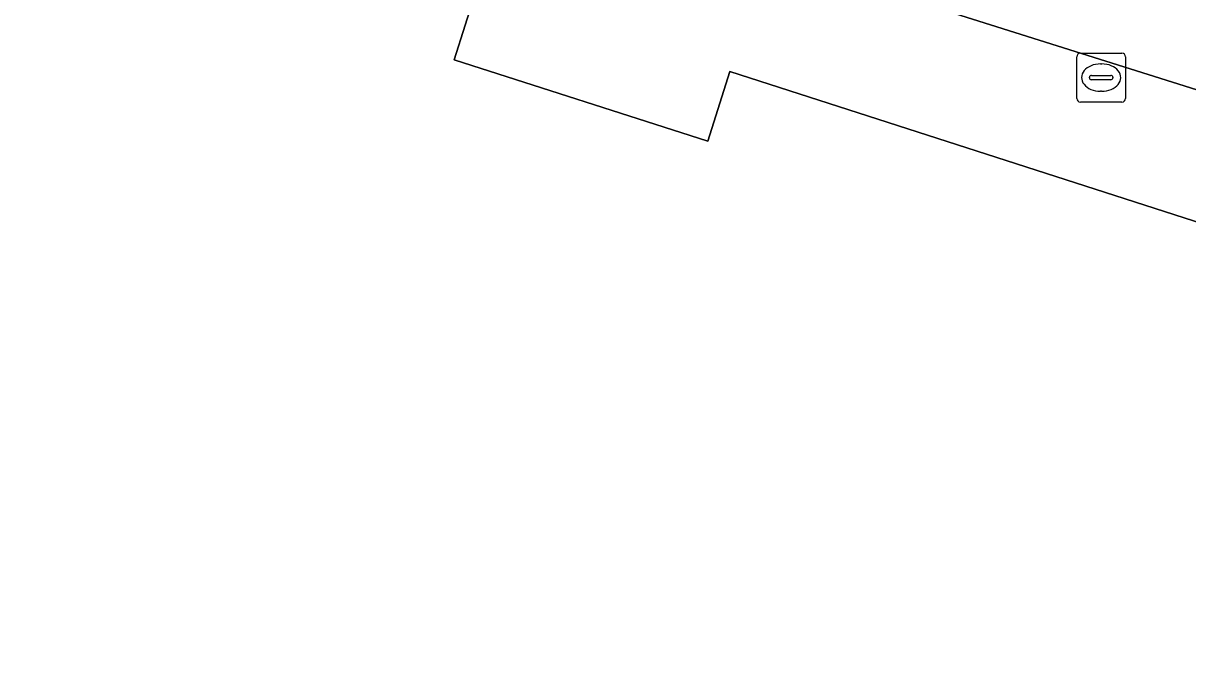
# Model space of a CAD drawing. Extents: x 160675 to 161153, y 383241 to 383714.
# Drawn here: x 160940.22 to 160964.06, y 383361.49 to 383374.62 of the extents above; entities that cross this region are included whole.
import ezdxf

# ---------------------------------------------------------------- set-up
doc = ezdxf.new("R2010")
doc.units = 0
for name, color, linetype in [('IMGEO_Brandkraan', 7, 'Continuous'), ('IMGEO_Groenvoorziening', 7, 'Continuous'), ('IMGEO_Pand', 7, 'Continuous'), ('IMGEO_Voetpad_open', 7, 'Continuous')]:
    doc.layers.add(name, color=color, linetype=linetype)

msp = doc.modelspace()

# ---------------------------------------------------------------- linework, layer by layer
at = {"layer": 'IMGEO_Brandkraan'}
for p, q in [((160961.788, 383373.079), (160961.788, 383373.931)), ((160961.863, 383374.005), (160962.715, 383374.005)), ((160962.789, 383373.931), (160962.789, 383373.079)), ((160962.276, 383373.785), (160962.301, 383373.785)), ((160962.047, 383373.499), (160962.047, 383373.511)), ((160962.485, 383373.462), (160962.087, 383373.462)), ((160962.09, 383373.548), (160962.488, 383373.548)), ((160962.531, 383373.511), (160962.531, 383373.499)), ((160962.299, 383373.225), (160962.274, 383373.225)), ((160962.715, 383373.005), (160961.863, 383373.005))]:
    msp.add_line(p, q, dxfattribs=at)
for points in [[(160961.788, 383373.079), (160961.788, 383373.931)], [(160961.863, 383374.005), (160962.715, 383374.005)], [(160962.789, 383373.931), (160962.789, 383373.079)], [(160962.715, 383373.005), (160961.863, 383373.005)]]:
    msp.add_lwpolyline(points, dxfattribs=at)
for centre, radius, start, end in [((160961.865, 383373.929), 0.0765, 91.552, 178.448), ((160961.865, 383373.929), 0.0765, 91.552, 178.448), ((160962.713, 383373.929), 0.0765, 1.552, 88.448), ((160962.713, 383373.929), 0.0765, 1.552, 88.448), ((160962.087, 383373.508), 0.0403, 85.8775, 175.7526), ((160962.084, 383373.498), 0.0366, 178.938, 274.7102), ((160962.488, 383373.505), 0.043, 264.8664, 352.4533), ((160962.492, 383373.51), 0.0386, 1.7309, 96.639), ((160961.865, 383373.081), 0.0765, 181.552, 268.448), ((160961.865, 383373.081), 0.0765, 181.552, 268.448), ((160962.713, 383373.081), 0.0765, 271.552, 358.448), ((160962.713, 383373.081), 0.0765, 271.552, 358.448)]:
    msp.add_arc(centre, radius, start, end, dxfattribs=at)
for centre, major_axis, ratio, start_param, end_param in [((160962.275, 383373.505), (-0.387, 0.002), 0.722429, 4.712389, 7.853982), ((160962.3, 383373.505), (-0.39, 0.002), 0.717154, 1.570796, 4.712389)]:
    msp.add_ellipse(centre, major_axis=major_axis, ratio=ratio, start_param=start_param, end_param=end_param, dxfattribs=at)
at = {"layer": 'IMGEO_Groenvoorziening'}
msp.add_lwpolyline([(160957.988, 383377.643), (160957.292, 383375.449), (160974.801, 383369.934), (160975.522, 383372.116)], close=True, dxfattribs=at)
at = {"layer": 'IMGEO_Pand'}
msp.add_lwpolyline([(160979.608, 383353.93), (160983.014, 383364.509), (160982.591, 383364.645), (160954.685, 383373.627), (160954.237, 383372.205), (160949.044, 383373.871), (160949.493, 383375.293), (160945.544, 383376.569), (160941.762, 383377.775), (160939.741, 383378.41)], dxfattribs=at)
at = {"layer": 'IMGEO_Voetpad_open'}
msp.add_lwpolyline([(160952.654, 383381.092), (160952.13, 383379.495), (160951.67, 383377.543), (160951.574, 383377.261), (160946.319, 383378.951), (160945.544, 383376.569), (160949.493, 383375.293), (160949.044, 383373.871), (160954.237, 383372.205), (160954.685, 383373.627), (160982.591, 383364.645), (160983.014, 383364.509), (160983.844, 383366.986), (160977.688, 383369.005), (160978.404, 383371.21), (160975.522, 383372.116), (160974.801, 383369.934), (160957.292, 383375.449)], dxfattribs=at)

doc.saveas('drawing.dxf')
